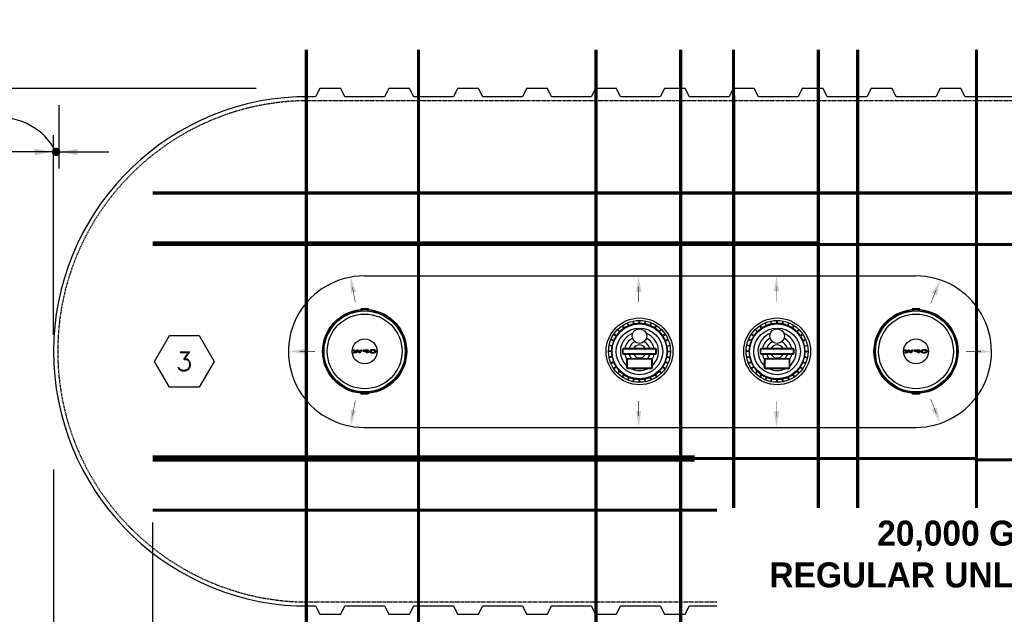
# Model space of a CAD drawing. Extents: x 1529 to 4201, y -422 to 622.
# Tile 349 of 460: x 3361 to 3597, y -158 to -16. Entities that reach past the tile are written whole.
import ezdxf
from ezdxf.enums import TextEntityAlignment as Align

# ---------------------------------------------------------------- set-up
doc = ezdxf.new("R2010")
doc.units = 0
doc.header["$MEASUREMENT"] = 0
doc.header["$PDSIZE"] = 1
doc.linetypes.add('HIDDEN3', pattern=[0.1875, 0.125, -0.0625])
doc.linetypes.add('TANK-SLAB$0$DASHED', pattern=[0.75, 0.5, -0.25])
doc.layers.get('0').update_dxf_attribs({"linetype": 'CONTINUOUS'})
doc.layers.get('DEFPOINTS').update_dxf_attribs({"linetype": 'CONTINUOUS'})
for name, color, linetype in [('DIM', 3, 'CONTINUOUS'), ('REBAR', 4, 'TANK-SLAB$0$DASHED'), ('TANK-DESCRIPTION', 3, 'CONTINUOUS'), ('TANK-MANHOLE-COVER-18', 2, 'CONTINUOUS'), ('TANK-MANHOLE-COVER-HATCH-18', 7, 'CONTINUOUS'), ('TANK-MANWAY', 5, 'CONTINUOUS'), ('TANK-SLOPE', 3, 'CONTINUOUS'), ('TANK-UST', 5, 'CONTINUOUS'), ('TEXT', 3, 'CONTINUOUS')]:
    doc.layers.add(name, color=color, linetype=linetype)
doc.styles.add('BOLD', font='bold', dxfattribs={"height": 7.2})
doc.styles.add('SIMPLEX', font='simplex')
doc.styles.add('TANK-SLAB$0$SIMPLEX', font='simplex')
doc.dimstyles.new('DIM48', dxfattribs={"dimscale": 48, "dimtxt": 0.09375, "dimasz": 0.09375, "dimexe": 0.0625, "dimexo": 0.0625, "dimgap": 0.0625, "dimtad": 1, "dimdec": 4, "dimzin": 3, "dimdsep": 46, "dimlunit": 4, "dimtxsty": 'SIMPLEX', "dimcen": 0, "dimclrd": 3, "dimclre": 3, "dimclrt": 3, "dimadec": 0, "dimazin": 0, "dimtfac": 1, "dimtdec": 4, "dimtofl": 0, "dimtmove": 2, "dimatfit": 3, "dimfxl": 1, "dimfrac": 2, "dimtolj": 1, "dimtzin": 3, "dimarcsym": 0})

# ---------------------------------------------------------------- blocks, each defined once
blk = doc.blocks.new('TANK-SLAB$0$HEX')
at = {"color": 3}
blk.add_lwpolyline([(-0.0577, 0.1), (-0.1155, 0), (-0.0577, -0.1), (0.0577, -0.1), (0.1155, 0), (0.0577, 0.1)], close=True, dxfattribs=at)
at = {"color": 3, "style": 'TANK-SLAB$0$SIMPLEX'}
blk.add_attdef('D#', text='', height=0.08, dxfattribs=at).set_placement((0, 0), align=Align.MIDDLE)
blk = doc.blocks.new('*D89')
at = {"layer": 'DEFPOINTS', "color": 0, "transparency": 16777216}
for p in [(3182.92, 3.68), (3262.32, 3.68), (3421.12, -32.32)]:
    blk.add_point(p, dxfattribs=at)
at = {"layer": 'DIM', "color": 3, "lineweight": -2, "transparency": 16777216}
for p, q in [((3259.32, 3.68), (3179.92, 3.68)), ((3182.92, -27.82), (3182.92, -0.82)), ((3418.12, -32.32), (3179.92, -32.32))]:
    blk.add_line(p, q, dxfattribs=at)
at = {"layer": 'DIM', "color": 3, "transparency": 16777216}
for points in [[(3182.17, -0.82), (3183.67, -0.82), (3182.92, 3.68)], [(3182.17, -27.82), (3183.67, -27.82), (3182.92, -32.32)]]:
    blk.add_solid(points, dxfattribs=at)
at = {"layer": 'DIM', "color": 3, "transparency": 16777216, "insert": (3177.24, -14.32), "char_height": 4.5, "attachment_point": 5, "rotation": 90, "style": 'SIMPLEX'}
blk.add_mtext('\\A1;3\'-0"', dxfattribs=at)
blk = doc.blocks.new('*D105')
at = {"layer": 'DEFPOINTS', "color": 0, "transparency": 16777216}
for p in [(3393.28, -133.35), (3779.83, -133.32), (3393.28, -248.92)]:
    blk.add_point(p, dxfattribs=at)
at = {"layer": 'DIM', "color": 3, "lineweight": -2, "transparency": 16777216}
for p, q in [((3393.28, -136.35), (3393.28, -251.92)), ((3779.83, -136.32), (3779.83, -251.92)), ((3775.33, -248.92), (3397.78, -248.92))]:
    blk.add_line(p, q, dxfattribs=at)
at = {"layer": 'DIM', "color": 3, "transparency": 16777216}
for points in [[(3397.78, -248.17), (3397.78, -249.67), (3393.28, -248.92)], [(3775.33, -248.17), (3775.33, -249.67), (3779.83, -248.92)]]:
    blk.add_solid(points, dxfattribs=at)
at = {"layer": 'DIM', "color": 3, "transparency": 16777216, "insert": (3586.55, -243.24), "char_height": 4.5, "attachment_point": 5, "style": 'SIMPLEX'}
blk.add_mtext('\\A1;32\'-3"', dxfattribs=at)

msp = doc.modelspace()

# ---------------------------------------------------------------- hatches: boundary and pattern name
at = {"layer": 'TANK-MANHOLE-COVER-HATCH-18', "linetype": 'Continuous'}
for points in [[(3443.05071, -94.93095), (3443.41158, -94.93101), (3442.94355, -95.66777), (3442.63619, -95.66771), (3442.36049, -95.10783), (3442.08459, -95.66761), (3441.77723, -95.66756), (3441.30946, -94.93063), (3441.67033, -94.9307), (3441.92682, -95.49195), (3442.18077, -94.93079), (3442.54027, -94.93085), (3442.79402, -95.49211)], [(3441.53984, -95.67163, -1), (3441.38891, -95.6716, -1)], [(3575.06389, -94.93095), (3575.42476, -94.93101), (3574.95673, -95.66777), (3574.64937, -95.66771), (3574.37367, -95.10783), (3574.09776, -95.66761), (3573.7904, -95.66756), (3573.32263, -94.93063), (3573.68351, -94.9307), (3573.94, -95.49195), (3574.19395, -94.93079), (3574.55345, -94.93085), (3574.80719, -95.49211)], [(3573.55302, -95.67163, -1), (3573.40209, -95.6716, -1)]]:
    msp.add_hatch(color=7, dxfattribs=at).paths.add_polyline_path(points)
h = msp.add_hatch(color=7, dxfattribs=at)
h.paths.add_polyline_path([(3443.82322, -94.96539), (3443.90006, -94.94619), (3443.98239, -94.93523), (3444.06747, -94.93113), (3444.87703, -94.93127), (3444.8769, -95.66812), (3444.53249, -95.66805), (3444.53254, -95.38402), (3444.06739, -95.38394), (3443.98231, -95.37981), (3443.89999, -95.36881), (3443.82315, -95.35096), (3443.75455, -95.32488), (3443.69692, -95.29468), (3443.65165, -95.259), (3443.62147, -95.2192), (3443.60501, -95.17803), (3443.60502, -95.13687), (3443.62149, -95.09571), (3443.65168, -95.05729), (3443.69697, -95.02162), (3443.75461, -94.99007)])
h.paths.add_polyline_path([(3444.5326, -95.04647), (3444.06745, -95.04639), (3444.00844, -95.0505), (3443.95356, -95.06146), (3443.9069, -95.07929), (3443.86985, -95.10261), (3443.84789, -95.12868), (3443.83965, -95.15749), (3443.84788, -95.18631), (3443.86983, -95.21376), (3443.90687, -95.23709), (3443.95352, -95.25356), (3444.0084, -95.26592), (3444.06741, -95.26868), (3444.53256, -95.26876)], flags=16)
h = msp.add_hatch(color=7, dxfattribs=at)
h.paths.add_polyline_path([(3445.3449, -95.10425), (3445.41077, -95.0631), (3445.48899, -95.02606), (3445.57819, -94.99452), (3445.67561, -94.96847), (3445.7799, -94.94928), (3445.8883, -94.93694), (3446.00082, -94.93148), (3446.11334, -94.93424), (3446.22311, -94.94249), (3446.33013, -94.95898), (3446.43166, -94.98095), (3446.52496, -95.00978), (3446.60866, -95.0441), (3446.68, -95.08391), (3446.74037, -95.12783), (3446.78564, -95.17449), (3446.80931, -95.21154), (3446.82679, -95.24859), (3446.83502, -95.30073), (3446.82678, -95.3515), (3446.80344, -95.40227), (3446.76501, -95.45028), (3446.72885, -95.48168), (3446.67993, -95.51613), (3446.60857, -95.55591), (3446.52486, -95.5902), (3446.43155, -95.619), (3446.33001, -95.64231), (3446.22298, -95.65738), (3446.1132, -95.66697), (3446.00069, -95.66832), (3445.88817, -95.66281), (3445.77978, -95.65044), (3445.6755, -95.63121), (3445.57808, -95.60512), (3445.48889, -95.57355), (3445.41069, -95.53649), (3445.34483, -95.49531), (3445.2927, -95.45002), (3445.25429, -95.40199), (3445.23097, -95.35121), (3445.22275, -95.30044), (3445.23099, -95.2483), (3445.25432, -95.19891), (3445.29275, -95.15089)])
h.paths.add_polyline_path([(3445.58089, -95.20995), (3445.55756, -95.25385), (3445.54932, -95.3005), (3445.55754, -95.34579), (3445.58086, -95.3897), (3445.62065, -95.43087), (3445.67415, -95.46793), (3445.74001, -95.4995), (3445.81547, -95.52284), (3445.8978, -95.54069), (3445.98424, -95.54894), (3446.07343, -95.54895), (3446.15988, -95.54074), (3446.24221, -95.52291), (3446.31768, -95.4996), (3446.38355, -95.46805), (3446.4357, -95.43102), (3446.4755, -95.38986), (3446.50021, -95.34596), (3446.50845, -95.30068), (3446.50022, -95.25402), (3446.47553, -95.21011), (3446.43575, -95.16894), (3446.38361, -95.13188), (3446.31775, -95.10168), (3446.24229, -95.07697), (3446.15997, -95.06049), (3446.07352, -95.05224), (3445.98433, -95.05222), (3445.89789, -95.06044), (3445.81555, -95.07689), (3445.74008, -95.10158), (3445.67421, -95.13175), (3445.62069, -95.16879)], flags=16)
h = msp.add_hatch(color=7, dxfattribs=at)
h.paths.add_polyline_path([(3575.8364, -94.96539), (3575.91324, -94.94619), (3575.99557, -94.93523), (3576.08065, -94.93113), (3576.89021, -94.93127), (3576.89008, -95.66812), (3576.54567, -95.66805), (3576.54572, -95.38402), (3576.08056, -95.38394), (3575.99549, -95.37981), (3575.91317, -95.36881), (3575.83633, -95.35096), (3575.76773, -95.32488), (3575.7101, -95.29468), (3575.66483, -95.259), (3575.63465, -95.2192), (3575.61819, -95.17803), (3575.6182, -95.13687), (3575.63467, -95.09571), (3575.66486, -95.05729), (3575.71015, -95.02162), (3575.76779, -94.99007)])
h.paths.add_polyline_path([(3576.54578, -95.04647), (3576.08063, -95.04639), (3576.02162, -95.0505), (3575.96673, -95.06146), (3575.92008, -95.07929), (3575.88303, -95.10261), (3575.86107, -95.12868), (3575.85283, -95.15749), (3575.86106, -95.18631), (3575.88301, -95.21376), (3575.92005, -95.23709), (3575.9667, -95.25356), (3576.02158, -95.26592), (3576.08059, -95.26868), (3576.54574, -95.26876)], flags=16)
h = msp.add_hatch(color=7, dxfattribs=at)
h.paths.add_polyline_path([(3577.35808, -95.10425), (3577.42395, -95.0631), (3577.50217, -95.02606), (3577.59137, -94.99452), (3577.68879, -94.96847), (3577.79308, -94.94928), (3577.90148, -94.93694), (3578.014, -94.93148), (3578.12651, -94.93424), (3578.23628, -94.94249), (3578.34331, -94.95898), (3578.44484, -94.98095), (3578.53814, -95.00978), (3578.62184, -95.0441), (3578.69318, -95.08391), (3578.75355, -95.12783), (3578.79882, -95.17449), (3578.82249, -95.21154), (3578.83997, -95.24859), (3578.8482, -95.30073), (3578.83995, -95.3515), (3578.81662, -95.40227), (3578.77819, -95.45028), (3578.74203, -95.48168), (3578.6931, -95.51613), (3578.62175, -95.55591), (3578.53804, -95.5902), (3578.44473, -95.619), (3578.34319, -95.64231), (3578.23615, -95.65738), (3578.12638, -95.66697), (3578.01387, -95.66832), (3577.90135, -95.66281), (3577.79295, -95.65044), (3577.68867, -95.63121), (3577.59126, -95.60512), (3577.50207, -95.57355), (3577.42387, -95.53649), (3577.35801, -95.49531), (3577.30588, -95.45002), (3577.26747, -95.40199), (3577.24415, -95.35121), (3577.23593, -95.30044), (3577.24417, -95.2483), (3577.2675, -95.19891), (3577.30593, -95.15089)])
h.paths.add_polyline_path([(3577.59407, -95.20995), (3577.57074, -95.25385), (3577.5625, -95.3005), (3577.57072, -95.34579), (3577.59404, -95.3897), (3577.63382, -95.43087), (3577.68733, -95.46793), (3577.75319, -95.4995), (3577.82865, -95.52284), (3577.91098, -95.54069), (3577.99742, -95.54894), (3578.08661, -95.54895), (3578.17306, -95.54074), (3578.25539, -95.52291), (3578.33086, -95.4996), (3578.39673, -95.46805), (3578.44888, -95.43102), (3578.48868, -95.38986), (3578.51338, -95.34596), (3578.52162, -95.30068), (3578.5134, -95.25402), (3578.48871, -95.21011), (3578.44893, -95.16894), (3578.39679, -95.13188), (3578.33093, -95.10168), (3578.25547, -95.07697), (3578.17314, -95.06049), (3578.0867, -95.05224), (3577.99751, -95.05222), (3577.91106, -95.06044), (3577.82873, -95.07689), (3577.75326, -95.10158), (3577.68739, -95.13175), (3577.63387, -95.16879)], flags=16)

# ---------------------------------------------------------------- linework, layer by layer
at = {"layer": 'DIM'}
for p, q in [((3370.8174, -36.31593), (3370.8174, -51.52118)), ((3369.58058, -91.31593), (3369.58058, -43.52118)), ((3369.58058, -47.52118), (3321.58058, -47.52118)), ((3370.8174, -47.52118), (3369.58058, -47.52118)), ((3370.8174, -47.52118), (3382.8174, -47.52118)), ((3369.58058, -123.65355), (3369.58058, -274.19093))]:
    msp.add_line(p, q, dxfattribs=at)
at = {"layer": 'DIM', "const_width": 1}
msp.add_lwpolyline([(3369.69899, -47.52118, -1), (3370.69899, -47.52118, -1)], format="xyb", close=True, dxfattribs=at)
at = {"layer": 'DIM'}
msp.add_arc((3356.828, -54.31947), 15, 26.9504208, 95.7970051, dxfattribs=at)
at = {"layer": 'DIM', "color": 3}
for points in [[(3365.08058, -46.77118), (3365.08058, -48.27118), (3369.58058, -47.52118)], [(3375.33058, -46.77118), (3375.33058, -48.27118), (3370.83058, -47.52118)]]:
    msp.add_solid(points, dxfattribs=at)
at = {"layer": 'REBAR', "const_width": 0.75}
for points in [[(3430.10763, -23.05809), (3430.10349, -167.06764)], [(3456.96741, -23.05974), (3456.96326, -167.06929)], [(3499.45126, -22.99097), (3499.4554, -167.00052)], [(3519.73591, -22.99191), (3519.73177, -167.00146)], [(3532.4024, -22.99097), (3532.40654, -167.00052)], [(3552.68705, -22.99191), (3552.68291, -167.00146)], [(3562.12081, -23.05809), (3562.11666, -167.06764)], [(3590.55672, -23.05974), (3590.55257, -167.06929)], [(3393.27721, -57.35096), (3636.58077, -57.35096)], [(3393.27537, -69.7067), (3636.58042, -69.7067)], [(3393.27687, -69.35096), (3552.32315, -69.35096)], [(3393.27537, -120.61824), (3523.07315, -120.61824)], [(3393.27537, -120.96187), (3590.5539, -120.96187)], [(3393.27537, -121.35096), (3523.07315, -121.35096)], [(3590.55389, -121.3167), (3779.83058, -121.3167)], [(3393.27503, -133.35096), (3590.55354, -133.35096)], [(3590.55354, -133.3167), (3779.83058, -133.3167)]]:
    msp.add_lwpolyline(points, dxfattribs=at)
at = {"layer": 'TANK-MANHOLE-COVER-18', "color": 1, "linetype": 'Continuous'}
for p, q in [((3444.72146, -105.42267), (3444.98085, -105.16201)), ((3576.73464, -105.42267), (3576.99403, -105.16201))]:
    msp.add_line(p, q, dxfattribs=at)
at = {"layer": 'TANK-MANHOLE-COVER-18', "color": 4, "linetype": 'Continuous'}
for points in [[(3443.36534, -85.02961), (3444.77453, -85.02986, -0.196009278), (3444.81823, -85.04768), (3445.07452, -85.2984, -0.904675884), (3445.07091, -105.33537), (3444.81453, -105.58599, -0.196009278), (3444.77083, -105.6038), (3443.36163, -105.60355, -0.196009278), (3443.31794, -105.58572), (3443.06181, -105.33516, -0.904814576), (3443.06541, -85.29788), (3443.32164, -85.04741, -0.196009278)], [(3575.37852, -85.02961), (3576.78771, -85.02986, -0.196009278), (3576.83141, -85.04768), (3577.0877, -85.2984, -0.904675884), (3577.08409, -105.33537), (3576.82771, -105.58599, -0.196009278), (3576.78401, -105.6038), (3575.37481, -105.60355, -0.196009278), (3575.33112, -105.58572), (3575.07498, -105.33516, -0.904814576), (3575.07859, -85.29788), (3575.33482, -85.04741, -0.196009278)]]:
    msp.add_lwpolyline(points, format="xyb", close=True, dxfattribs=at)
at = {"layer": 'TANK-MANHOLE-COVER-18', "color": 1, "linetype": 'Continuous'}
for points in [[(3443.16958, -105.07259, -0.912362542), (3443.1731, -85.56049), (3443.20932, -85.63575, -0.044356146), (3444.9303, -85.63618), (3444.96521, -85.56081, -0.912362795), (3444.9617, -105.07292), (3444.92682, -104.99753, -0.044356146), (3443.20583, -104.99734)], [(3444.8999, -85.6046), (3444.92812, -85.54307), (3444.68667, -85.30153), (3443.45174, -85.3013), (3443.21019, -85.54276), (3443.23962, -85.6042, -0.042658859)], [(3575.18276, -105.07259, -0.912362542), (3575.18627, -85.56049), (3575.22249, -85.63575, -0.044356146), (3576.94348, -85.63618), (3576.97839, -85.56081, -0.912362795), (3576.97488, -105.07292), (3576.94, -104.99753, -0.044356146), (3575.21901, -104.99734)], [(3576.91308, -85.6046), (3576.9413, -85.54307), (3576.69984, -85.30153), (3575.46491, -85.3013), (3575.22337, -85.54276), (3575.2528, -85.6042, -0.042658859)], [(3444.89641, -105.0291), (3444.9246, -105.09065), (3444.68306, -105.3321), (3443.44813, -105.33188), (3443.20668, -105.09034), (3443.23612, -105.02891, 0.042658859)], [(3576.90959, -105.0291), (3576.93778, -105.09065), (3576.69624, -105.3321), (3575.46131, -105.33188), (3575.21985, -105.09034), (3575.2493, -105.02891, 0.042658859)], [(3576.91308, -105.02727), (3576.9413, -105.0888), (3576.69984, -105.33034), (3575.46491, -105.33056), (3575.22337, -105.08911), (3575.2528, -105.02767, 0.042658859)]]:
    msp.add_lwpolyline(points, format="xyb", close=True, dxfattribs=at)
at = {"layer": 'TANK-MANHOLE-COVER-18', "color": 2, "linetype": 'Continuous'}
for centre, radius in [((3444.0674, -95.3167), 9.70655), ((3444.0674, -95.3167), 8.9505), ((3576.08058, -95.3167), 9.70655), ((3576.08058, -95.3167), 8.9505), ((3444.0674, -95.3167), 2.98304), ((3576.08058, -95.3167), 2.98304)]:
    msp.add_circle(centre, radius, dxfattribs=at)
at = {"layer": 'TANK-MANHOLE-COVER-HATCH-18', "color": 7, "linetype": 'Continuous'}
for points in [[(3442.94355, -95.66777), (3442.63619, -95.66771), (3442.36049, -95.10783), (3442.08459, -95.66761), (3441.77723, -95.66756), (3441.30946, -94.93063), (3441.67033, -94.9307), (3441.92682, -95.49195), (3442.18077, -94.93079), (3442.54027, -94.93085), (3442.79402, -95.49211), (3443.05071, -94.93095), (3443.41158, -94.93101)], [(3443.82322, -94.96539), (3443.90006, -94.94619), (3443.98239, -94.93523), (3444.06747, -94.93113), (3444.87703, -94.93127), (3444.8769, -95.66812), (3444.53249, -95.66805), (3444.53254, -95.38402), (3444.06739, -95.38394), (3443.98231, -95.37981), (3443.89999, -95.36881), (3443.82315, -95.35096), (3443.75455, -95.32488), (3443.69692, -95.29468), (3443.65165, -95.259), (3443.62147, -95.2192), (3443.60501, -95.17803), (3443.60502, -95.13687), (3443.62149, -95.09571), (3443.65168, -95.05729), (3443.69697, -95.02162), (3443.75461, -94.99007)], [(3443.95356, -95.06146), (3444.00844, -95.0505), (3444.06745, -95.04639), (3444.5326, -95.04647), (3444.53256, -95.26876), (3444.06741, -95.26868), (3444.0084, -95.26592), (3443.95352, -95.25356), (3443.90687, -95.23709), (3443.86983, -95.21376), (3443.84788, -95.18631), (3443.83965, -95.15749), (3443.84789, -95.12868), (3443.86985, -95.10261), (3443.9069, -95.07929)], [(3445.22275, -95.30044), (3445.23097, -95.35121), (3445.25429, -95.40199), (3445.2927, -95.45002), (3445.34483, -95.49531), (3445.41069, -95.53649), (3445.48889, -95.57355), (3445.57808, -95.60512), (3445.6755, -95.63121), (3445.77978, -95.65044), (3445.88817, -95.66281), (3446.00069, -95.66832), (3446.1132, -95.66697), (3446.22298, -95.65738), (3446.33001, -95.64231), (3446.43155, -95.619), (3446.52486, -95.5902), (3446.60857, -95.55591), (3446.67993, -95.51613), (3446.72885, -95.48168), (3446.76501, -95.45028), (3446.80344, -95.40227), (3446.82678, -95.3515), (3446.83502, -95.30073), (3446.82679, -95.24859), (3446.80931, -95.21154), (3446.78564, -95.17449), (3446.74037, -95.12783), (3446.68, -95.08391), (3446.60866, -95.0441), (3446.52496, -95.00978), (3446.43166, -94.98095), (3446.33013, -94.95898), (3446.22311, -94.94249), (3446.11334, -94.93424), (3446.00082, -94.93148), (3445.8883, -94.93694), (3445.7799, -94.94928), (3445.67561, -94.96847), (3445.57819, -94.99452), (3445.48899, -95.02606), (3445.41077, -95.0631), (3445.3449, -95.10425), (3445.29275, -95.15089), (3445.25432, -95.19891), (3445.23099, -95.2483)], [(3445.74008, -95.10158), (3445.67421, -95.13175), (3445.62069, -95.16879), (3445.58089, -95.20995), (3445.55756, -95.25385), (3445.54932, -95.3005), (3445.55754, -95.34579), (3445.58086, -95.3897), (3445.62065, -95.43087), (3445.67415, -95.46793), (3445.74001, -95.4995), (3445.81547, -95.52284), (3445.8978, -95.54069), (3445.98424, -95.54894), (3446.07343, -95.54895), (3446.15988, -95.54074), (3446.24221, -95.52291), (3446.31768, -95.4996), (3446.38355, -95.46805), (3446.4357, -95.43102), (3446.4755, -95.38986), (3446.50021, -95.34596), (3446.50845, -95.30068), (3446.50022, -95.25402), (3446.47553, -95.21011), (3446.43575, -95.16894), (3446.38361, -95.13188), (3446.31775, -95.10168), (3446.24229, -95.07697), (3446.15997, -95.06049), (3446.07352, -95.05224), (3445.98433, -95.05222), (3445.89789, -95.06044), (3445.81555, -95.07689)], [(3574.95673, -95.66777), (3574.64937, -95.66771), (3574.37367, -95.10783), (3574.09776, -95.66761), (3573.7904, -95.66756), (3573.32263, -94.93063), (3573.68351, -94.9307), (3573.94, -95.49195), (3574.19395, -94.93079), (3574.55345, -94.93085), (3574.80719, -95.49211), (3575.06389, -94.93095), (3575.42476, -94.93101)], [(3575.8364, -94.96539), (3575.91324, -94.94619), (3575.99557, -94.93523), (3576.08065, -94.93113), (3576.89021, -94.93127), (3576.89008, -95.66812), (3576.54567, -95.66805), (3576.54572, -95.38402), (3576.08056, -95.38394), (3575.99549, -95.37981), (3575.91317, -95.36881), (3575.83633, -95.35096), (3575.76773, -95.32488), (3575.7101, -95.29468), (3575.66483, -95.259), (3575.63465, -95.2192), (3575.61819, -95.17803), (3575.6182, -95.13687), (3575.63467, -95.09571), (3575.66486, -95.05729), (3575.71015, -95.02162), (3575.76779, -94.99007)], [(3575.96673, -95.06146), (3576.02162, -95.0505), (3576.08063, -95.04639), (3576.54578, -95.04647), (3576.54574, -95.26876), (3576.08059, -95.26868), (3576.02158, -95.26592), (3575.9667, -95.25356), (3575.92005, -95.23709), (3575.88301, -95.21376), (3575.86106, -95.18631), (3575.85283, -95.15749), (3575.86107, -95.12868), (3575.88303, -95.10261), (3575.92008, -95.07929)], [(3577.23593, -95.30044), (3577.24415, -95.35121), (3577.26747, -95.40199), (3577.30588, -95.45002), (3577.35801, -95.49531), (3577.42387, -95.53649), (3577.50207, -95.57355), (3577.59126, -95.60512), (3577.68867, -95.63121), (3577.79295, -95.65044), (3577.90135, -95.66281), (3578.01387, -95.66832), (3578.12638, -95.66697), (3578.23615, -95.65738), (3578.34319, -95.64231), (3578.44473, -95.619), (3578.53804, -95.5902), (3578.62175, -95.55591), (3578.6931, -95.51613), (3578.74203, -95.48168), (3578.77819, -95.45028), (3578.81662, -95.40227), (3578.83995, -95.3515), (3578.8482, -95.30073), (3578.83997, -95.24859), (3578.82249, -95.21154), (3578.79882, -95.17449), (3578.75355, -95.12783), (3578.69318, -95.08391), (3578.62184, -95.0441), (3578.53814, -95.00978), (3578.44484, -94.98095), (3578.34331, -94.95898), (3578.23628, -94.94249), (3578.12651, -94.93424), (3578.014, -94.93148), (3577.90148, -94.93694), (3577.79308, -94.94928), (3577.68879, -94.96847), (3577.59137, -94.99452), (3577.50217, -95.02606), (3577.42395, -95.0631), (3577.35808, -95.10425), (3577.30593, -95.15089), (3577.2675, -95.19891), (3577.24417, -95.2483)], [(3577.75326, -95.10158), (3577.68739, -95.13175), (3577.63387, -95.16879), (3577.59407, -95.20995), (3577.57074, -95.25385), (3577.5625, -95.3005), (3577.57072, -95.34579), (3577.59404, -95.3897), (3577.63382, -95.43087), (3577.68733, -95.46793), (3577.75319, -95.4995), (3577.82865, -95.52284), (3577.91098, -95.54069), (3577.99742, -95.54894), (3578.08661, -95.54895), (3578.17306, -95.54074), (3578.25539, -95.52291), (3578.33086, -95.4996), (3578.39673, -95.46805), (3578.44888, -95.43102), (3578.48868, -95.38986), (3578.51338, -95.34596), (3578.52162, -95.30068), (3578.5134, -95.25402), (3578.48871, -95.21011), (3578.44893, -95.16894), (3578.39679, -95.13188), (3578.33093, -95.10168), (3578.25547, -95.07697), (3578.17314, -95.06049), (3578.0867, -95.05224), (3577.99751, -95.05222), (3577.91106, -95.06044), (3577.82873, -95.07689)]]:
    msp.add_lwpolyline(points, close=True, dxfattribs=at)
for centre in [(3441.46438, -95.67162), (3573.47755, -95.67162)]:
    msp.add_circle(centre, 0.07547, dxfattribs=at)
at = {"layer": 'TANK-MANWAY'}
for p, q in [((3506.0895, -89.7784), (3505.69874, -89.19383)), ((3506.19342, -89.70894), (3505.80266, -89.12436)), ((3507.24239, -89.14799), (3506.97318, -88.49842)), ((3507.35787, -89.10014), (3507.08866, -88.45056)), ((3508.49611, -88.75462), (3508.3588, -88.065)), ((3508.61871, -88.73021), (3508.4814, -88.04059)), ((3509.80249, -88.61339), (3509.80236, -87.91024)), ((3509.92749, -88.61337), (3509.92736, -87.91021)), ((3511.11132, -88.72974), (3511.24836, -88.04007)), ((3511.23392, -88.7541), (3511.37097, -88.06443)), ((3512.3723, -89.09919), (3512.64126, -88.44951)), ((3512.48779, -89.147), (3512.75675, -88.49732)), ((3513.53697, -89.70754), (3513.92751, -89.12282)), ((3513.64092, -89.77697), (3514.03146, -89.19225)), ((3539.04064, -89.7784), (3538.64988, -89.19383)), ((3539.14456, -89.70894), (3538.7538, -89.12436)), ((3540.19353, -89.14799), (3539.92432, -88.49842)), ((3540.30901, -89.10014), (3540.0398, -88.45056)), ((3541.44725, -88.75462), (3541.30994, -88.065)), ((3541.56985, -88.73021), (3541.43254, -88.04059)), ((3542.75363, -88.61339), (3542.75349, -87.91024)), ((3542.87863, -88.61337), (3542.87849, -87.91021)), ((3544.06246, -88.72974), (3544.1995, -88.04007)), ((3544.18506, -88.7541), (3544.32211, -88.06443)), ((3545.32344, -89.09919), (3545.5924, -88.44951)), ((3545.43893, -89.147), (3545.70789, -88.49732)), ((3546.48811, -89.70754), (3546.87865, -89.12282)), ((3546.59206, -89.77697), (3546.9826, -89.19225)), ((3504.25787, -91.64522), (3503.67314, -91.25468)), ((3504.3273, -91.54128), (3503.74257, -91.15074)), ((3505.08175, -90.62161), (3504.58445, -90.1245)), ((3505.17012, -90.53321), (3504.67283, -90.0361)), ((3514.56058, -90.53143), (3515.05769, -90.03413)), ((3514.64899, -90.6198), (3515.1461, -90.1225)), ((3515.40379, -91.53918), (3515.98837, -91.14842)), ((3515.47326, -91.6431), (3516.05784, -91.25234)), ((3537.20901, -91.64522), (3536.62428, -91.25468)), ((3537.27843, -91.54128), (3536.69371, -91.15074)), ((3538.03289, -90.62161), (3537.53559, -90.1245)), ((3538.12126, -90.53321), (3537.62396, -90.0361)), ((3547.51172, -90.53143), (3548.00883, -90.03413)), ((3547.60013, -90.6198), (3548.09724, -90.1225)), ((3548.35493, -91.53918), (3548.93951, -91.14842)), ((3548.4244, -91.6431), (3549.00897, -91.25234)), ((3503.28006, -94.07088), (3502.59039, -93.93383)), ((3503.30443, -93.94828), (3502.61476, -93.81123)), ((3503.64951, -92.8099), (3502.99983, -92.54094)), ((3503.69733, -92.6944), (3503.04765, -92.42544)), ((3516.0342, -92.69207), (3516.68378, -92.42286)), ((3516.08206, -92.80754), (3516.73164, -92.53833)), ((3516.42758, -93.94579), (3517.11719, -93.80848)), ((3516.45199, -94.06838), (3517.1416, -93.93107)), ((3536.2312, -94.07088), (3535.54153, -93.93383)), ((3536.25556, -93.94828), (3535.5659, -93.81123)), ((3536.60065, -92.8099), (3535.95097, -92.54094)), ((3536.64846, -92.6944), (3535.99878, -92.42544)), ((3548.98534, -92.69207), (3549.63492, -92.42286)), ((3549.0332, -92.80754), (3549.68277, -92.53833)), ((3549.37872, -93.94579), (3550.06833, -93.80848)), ((3549.40312, -94.06838), (3550.09274, -93.93107)), ((3503.16369, -95.25471), (3502.46054, -95.25484)), ((3503.16372, -95.37971), (3502.46056, -95.37984)), ((3503.28053, -96.56349), (3502.59092, -96.7008)), ((3516.45246, -96.56099), (3517.14213, -96.69804)), ((3516.56881, -95.25216), (3517.27196, -95.25203)), ((3516.56883, -95.37716), (3517.27198, -95.37703)), ((3536.11483, -95.25471), (3535.41168, -95.25484)), ((3536.11485, -95.37971), (3535.4117, -95.37984)), ((3536.23167, -96.56349), (3535.54206, -96.7008)), ((3549.4036, -96.56099), (3550.09327, -96.69804)), ((3549.51994, -95.25216), (3550.2231, -95.25203)), ((3549.51997, -95.37716), (3550.22312, -95.37703)), ((3503.30494, -96.68608), (3502.61533, -96.82339)), ((3503.65046, -97.82433), (3503.00089, -98.09354)), ((3503.69832, -97.9398), (3503.04874, -98.20901)), ((3504.25926, -98.98877), (3503.67469, -99.37953)), ((3515.47465, -98.98665), (3516.05938, -99.37719)), ((3516.0352, -97.93747), (3516.68487, -98.20643)), ((3516.08301, -97.82197), (3516.73269, -98.09093)), ((3516.4281, -96.68359), (3517.11776, -96.82064)), ((3536.25608, -96.68608), (3535.56647, -96.82339)), ((3536.6016, -97.82433), (3535.95202, -98.09354)), ((3536.64946, -97.9398), (3535.99988, -98.20901)), ((3537.2104, -98.98877), (3536.62582, -99.37953)), ((3548.42579, -98.98665), (3549.01051, -99.37719)), ((3548.98633, -97.93747), (3549.63601, -98.20643)), ((3549.03415, -97.82197), (3549.68383, -98.09093)), ((3549.37923, -96.68359), (3550.0689, -96.82064)), ((3504.32873, -99.09269), (3503.74415, -99.48345)), ((3505.08353, -100.01207), (3504.58642, -100.50937)), ((3505.17194, -100.10044), (3504.67483, -100.59774)), ((3506.0916, -100.8549), (3505.70106, -101.43962)), ((3506.19555, -100.92433), (3505.80501, -101.50905)), ((3513.5391, -100.92293), (3513.92986, -101.50751)), ((3513.64302, -100.85347), (3514.03378, -101.43804)), ((3514.5624, -100.09866), (3515.0597, -100.59577)), ((3514.65077, -100.01026), (3515.14807, -100.50737)), ((3515.40523, -99.09059), (3515.98995, -99.48113)), ((3537.27987, -99.09269), (3536.69529, -99.48345)), ((3538.03467, -100.01207), (3537.53756, -100.50937)), ((3538.12308, -100.10044), (3537.62597, -100.59774)), ((3539.04274, -100.8549), (3538.6522, -101.43962)), ((3539.14669, -100.92433), (3538.75615, -101.50905)), ((3546.49024, -100.92293), (3546.881, -101.50751)), ((3546.59416, -100.85347), (3546.98492, -101.43804)), ((3547.51353, -100.09866), (3548.01083, -100.59577)), ((3547.60191, -100.01026), (3548.0992, -100.50737)), ((3548.35636, -99.09059), (3548.94109, -99.48113)), ((3507.24473, -101.48487), (3506.97577, -102.13455)), ((3507.36022, -101.53268), (3507.09126, -102.18236)), ((3508.42191, -101.87778), (3508.28486, -102.56745)), ((3508.54451, -101.90215), (3508.40747, -102.59182)), ((3509.72834, -102.01852), (3509.72848, -102.72167)), ((3509.85334, -102.01849), (3509.85348, -102.72165)), ((3511.03712, -101.90168), (3511.17443, -102.59129)), ((3511.15972, -101.87727), (3511.29703, -102.56688)), ((3512.37465, -101.53173), (3512.64386, -102.18131)), ((3512.49013, -101.48388), (3512.75934, -102.13345)), ((3540.19587, -101.48487), (3539.92691, -102.13455)), ((3540.31136, -101.53268), (3540.0424, -102.18236)), ((3541.37305, -101.87778), (3541.236, -102.56745)), ((3541.49565, -101.90215), (3541.35861, -102.59182)), ((3542.67948, -102.01852), (3542.67961, -102.72167)), ((3542.80448, -102.01849), (3542.80461, -102.72165)), ((3543.98826, -101.90168), (3544.12557, -102.59129)), ((3544.11086, -101.87727), (3544.24817, -102.56688)), ((3545.32579, -101.53173), (3545.595, -102.18131)), ((3545.44127, -101.48388), (3545.71048, -102.13345))]:
    msp.add_line(p, q, dxfattribs=at)
for points in [[(3505.86617, -94.81669, -0.414213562), (3506.11612, -94.56665), (3513.61612, -94.56522, -0.414213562), (3513.86617, -94.81518), (3513.86636, -95.81518, -0.414213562), (3513.6164, -96.06522), (3506.1164, -96.06665, -0.414213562), (3505.86636, -95.81669)], [(3505.99117, -94.81667, -0.414213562), (3506.11614, -94.69165), (3513.61614, -94.69022, -0.414213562), (3513.74117, -94.8152), (3513.74136, -95.8152, -0.414213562), (3513.61638, -95.94022), (3506.11638, -95.94165, -0.414213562), (3505.99136, -95.81667)], [(3538.8173, -94.81669, -0.414213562), (3539.06726, -94.56665), (3546.56726, -94.56522, -0.414213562), (3546.8173, -94.81518), (3546.81749, -95.81518, -0.414213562), (3546.56754, -96.06522), (3539.06754, -96.06665, -0.414213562), (3538.81749, -95.81669)], [(3538.9423, -94.81667, -0.414213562), (3539.06728, -94.69165), (3546.56728, -94.69022, -0.414213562), (3546.6923, -94.8152), (3546.69249, -95.8152, -0.414213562), (3546.56752, -95.94022), (3539.06752, -95.94165, -0.414213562), (3538.94249, -95.81667)], [(3506.86662, -97.2344, -0.414213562), (3507.11658, -96.98435), (3512.61658, -96.98331, -0.414213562), (3512.86662, -97.23326), (3512.867, -99.23326, -0.414213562), (3512.61705, -99.48331), (3507.11705, -99.48435, -0.414213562), (3506.867, -99.2344)], [(3506.99162, -97.23437, -0.414213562), (3507.1166, -97.10935), (3512.6166, -97.10831, -0.414213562), (3512.74162, -97.23328), (3512.742, -99.23328, -0.414213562), (3512.61703, -99.35831), (3507.11703, -99.35935, -0.414213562), (3506.992, -99.23437)], [(3539.81776, -97.2344, -0.414213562), (3540.06771, -96.98435), (3545.56771, -96.98331, -0.414213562), (3545.81776, -97.23326), (3545.81814, -99.23326, -0.414213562), (3545.56819, -99.48331), (3540.06819, -99.48435, -0.414213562), (3539.81814, -99.2344)], [(3539.94276, -97.23437, -0.414213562), (3540.06774, -97.10935), (3545.56774, -97.10831, -0.414213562), (3545.69276, -97.23328), (3545.69314, -99.23328, -0.414213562), (3545.56816, -99.35831), (3540.06817, -99.35935, -0.414213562), (3539.94314, -99.23437)]]:
    msp.add_lwpolyline(points, format="xyb", close=True, dxfattribs=at)
for centre, radius in [((3509.86626, -95.31593), 8.0008), ((3509.86626, -95.31593), 7.40597), ((3509.86626, -95.31593), 6.57785), ((3542.8174, -95.31593), 8.0008), ((3542.8174, -95.31593), 7.40597), ((3542.8174, -95.31593), 6.57785), ((3509.86626, -95.31593), 5.57785), ((3509.86556, -91.64476), 1.75), ((3542.8174, -95.31593), 5.57785), ((3542.8167, -91.64476), 1.75)]:
    msp.add_circle(centre, radius, dxfattribs=at)
for centre, radius, start, end in [((3509.86626, -95.31593), 6.70285, 113.045117, 123.2266044), ((3509.86626, -95.31593), 6.70285, 101.7951168, 111.9766044), ((3509.86626, -95.31593), 6.70285, 90.545117, 100.7266045), ((3509.86626, -95.31593), 6.70285, 79.2951167, 89.4766046), ((3509.86626, -95.31593), 6.70285, 68.0451166, 78.2266044), ((3509.86626, -95.31593), 6.70285, 56.7951168, 66.9766042), ((3542.8174, -95.31593), 6.70285, 113.045117, 123.2266044), ((3542.8174, -95.31593), 6.70285, 101.7951168, 111.9766044), ((3542.8174, -95.31593), 6.70285, 90.545117, 100.7266045), ((3542.8174, -95.31593), 6.70285, 79.2951167, 89.4766046), ((3542.8174, -95.31593), 6.70285, 68.0451166, 78.2266044), ((3542.8174, -95.31593), 6.70285, 56.7951168, 66.9766042), ((3509.86626, -95.31593), 6.70285, 146.7951168, 156.9766045), ((3509.86626, -95.31593), 6.70285, 135.5451167, 145.7266044), ((3509.86626, -95.31593), 6.70285, 124.2951162, 134.4766042), ((3509.86626, -95.31593), 4.57785, 111.0485886, 229.0662081), ((3509.86626, -95.31593), 4.57785, 310.9555131, 68.9731327), ((3509.86626, -95.31593), 6.70285, 45.5451167, 55.7266042), ((3509.86626, -95.31593), 6.70285, 34.2951167, 44.4766045), ((3509.86626, -95.31593), 6.70285, 23.0451168, 33.2266044), ((3542.8174, -95.31593), 6.70285, 146.7951168, 156.9766045), ((3542.8174, -95.31593), 6.70285, 135.5451167, 145.7266044), ((3542.8174, -95.31593), 6.70285, 124.2951162, 134.4766042), ((3542.8174, -95.31593), 4.57785, 111.0485886, 229.0662081), ((3542.8174, -95.31593), 4.57785, 310.9555131, 68.9731327), ((3542.8174, -95.31593), 6.70285, 45.5451167, 55.7266042), ((3542.8174, -95.31593), 6.70285, 34.2951167, 44.4766045), ((3542.8174, -95.31593), 6.70285, 23.0451168, 33.2266044), ((3509.86626, -95.31593), 6.70285, 169.2951167, 179.4766043), ((3509.86626, -95.31593), 6.70285, 158.0451167, 168.2266044), ((3509.86626, -95.31593), 3.57785, 117.9124159, 167.9105897), ((3509.86626, -95.31593), 2.57785, 115.6743518, 163.0966023), ((3509.86626, -95.31593), 1.57785, 28.3917507, 151.6299704), ((3509.86626, -95.31593), 2.57785, 16.9251186, 64.3473689), ((3509.86626, -95.31593), 3.57785, 12.1111313, 62.1093056), ((3509.86626, -95.31593), 6.70285, 11.7951168, 21.9766044), ((3509.86626, -95.31593), 6.70285, 0.5451168, 10.7266045), ((3542.8174, -95.31593), 6.70285, 169.2951167, 179.4766043), ((3542.8174, -95.31593), 6.70285, 158.0451167, 168.2266044), ((3542.8174, -95.31593), 3.57785, 117.9124159, 167.9105897), ((3542.8174, -95.31593), 2.57785, 115.6743518, 163.0966023), ((3542.8174, -95.31593), 1.57785, 28.3917507, 151.6299704), ((3542.8174, -95.31593), 2.57785, 16.9251186, 64.3473689), ((3542.8174, -95.31593), 3.57785, 12.1111313, 62.1093056), ((3542.8174, -95.31593), 6.70285, 11.7951168, 21.9766044), ((3542.8174, -95.31593), 6.70285, 0.5451168, 10.7266045), ((3509.86626, -95.31593), 6.70285, 180.5451168, 190.7266045), ((3509.86626, -95.31593), 3.57785, 192.1111313, 213.0295641), ((3509.86626, -95.31593), 2.57785, 196.9251186, 220.3274246), ((3509.86626, -95.31593), 1.57785, 208.3917507, 331.6299704), ((3509.86626, -95.31593), 2.57785, 319.6942965, 343.0966023), ((3509.86626, -95.31593), 3.57785, 326.9921571, 347.9105897), ((3509.86626, -95.31593), 6.70285, 349.2951167, 359.4766043), ((3542.8174, -95.31593), 6.70285, 180.5451168, 190.7266045), ((3542.8174, -95.31593), 3.57785, 192.1111313, 213.0295641), ((3542.8174, -95.31593), 2.57785, 196.9251186, 220.3274246), ((3542.8174, -95.31593), 1.57785, 208.3917507, 331.6299704), ((3542.8174, -95.31593), 2.57785, 319.6942965, 343.0966023), ((3542.8174, -95.31593), 3.57785, 326.9921571, 347.9105897), ((3542.8174, -95.31593), 6.70285, 349.2951167, 359.4766043), ((3509.86626, -95.31593), 6.70285, 191.7951168, 201.9766044), ((3509.86626, -95.31593), 6.70285, 203.0451168, 213.2266044), ((3509.86626, -95.31593), 6.70285, 326.7951168, 336.9766045), ((3509.86626, -95.31593), 6.70285, 338.0451167, 348.2266044), ((3542.8174, -95.31593), 6.70285, 191.7951168, 201.9766044), ((3542.8174, -95.31593), 6.70285, 203.0451168, 213.2266044), ((3542.8174, -95.31593), 6.70285, 326.7951168, 336.9766045), ((3542.8174, -95.31593), 6.70285, 338.0451167, 348.2266044), ((3509.86626, -95.31593), 6.70285, 214.2951167, 224.4766045), ((3509.86626, -95.31593), 6.70285, 225.5451167, 235.7266042), ((3509.86626, -95.31593), 6.70285, 236.7951168, 246.9766042), ((3509.86626, -95.31593), 4.57785, 245.5782364, 294.4434839), ((3509.86626, -95.31593), 6.70285, 293.045117, 303.2266044), ((3509.86626, -95.31593), 6.70285, 304.2951162, 314.4766042), ((3509.86626, -95.31593), 6.70285, 315.5451167, 325.7266044), ((3542.8174, -95.31593), 6.70285, 214.2951167, 224.4766045), ((3542.8174, -95.31593), 6.70285, 225.5451167, 235.7266042), ((3542.8174, -95.31593), 6.70285, 236.7951168, 246.9766042), ((3542.8174, -95.31593), 4.57785, 245.5782364, 294.4434839), ((3542.8174, -95.31593), 6.70285, 293.045117, 303.2266044), ((3542.8174, -95.31593), 6.70285, 304.2951162, 314.4766042), ((3542.8174, -95.31593), 6.70285, 315.5451167, 325.7266044), ((3509.86626, -95.31593), 6.70285, 248.0451166, 258.2266044), ((3509.86626, -95.31593), 6.70285, 259.2951167, 269.4766046), ((3509.86626, -95.31593), 6.70285, 270.545117, 280.7266045), ((3509.86626, -95.31593), 6.70285, 281.7951168, 291.9766044), ((3542.8174, -95.31593), 6.70285, 248.0451166, 258.2266044), ((3542.8174, -95.31593), 6.70285, 259.2951167, 269.4766046), ((3542.8174, -95.31593), 6.70285, 270.545117, 280.7266045), ((3542.8174, -95.31593), 6.70285, 281.7951168, 291.9766044)]:
    msp.add_arc(centre, radius, start, end, dxfattribs=at)
at = {"layer": 'TANK-SLOPE'}
for p, q in [((3444.0674, -77.21999), (3575.9435, -77.22611)), ((3444.0674, -113.53961), (3575.99632, -113.53358))]:
    msp.add_line(p, q, dxfattribs=at)
at = {"layer": 'TANK-SLOPE', "const_width": 0.125}
for points in [[(3441.16618, -79.97566), (3441.83338, -83.55479)], [(3509.67215, -79.80403), (3509.67284, -83.44482)], [(3542.67186, -79.69809), (3542.67255, -83.33887)], [(3580.91429, -80.51539), (3579.57989, -83.90283)], [(3428.4986, -95.3167), (3432.13939, -95.3167)], [(3591.64938, -95.3167), (3588.00859, -95.3167)], [(3441.16618, -110.65621), (3441.83338, -107.07707)], [(3509.67215, -110.82784), (3509.67284, -107.18705)], [(3542.67186, -110.93378), (3542.67255, -107.29299)], [(3580.91429, -110.11648), (3579.57989, -106.72904)]]:
    msp.add_lwpolyline(points, dxfattribs=at)
at = {"layer": 'TANK-SLOPE'}
for centre, radius, start, end in [((3443.98231, -95.37981), 18.15943, 89.997345, 270.0078939), ((3575.99549, -95.37981), 18.15377, 270.0026194, 90.1640806)]:
    msp.add_arc(centre, radius, start, end, dxfattribs=at)
for points in [[(3442.00966, -81.08996), (3440.70804, -77.518), (3440.78083, -81.31903)], [(3509.04739, -81.05415), (3509.67168, -77.30403), (3510.29739, -81.05391)], [(3542.0471, -80.94821), (3542.67139, -77.19809), (3543.2971, -80.94797)], [(3581.03766, -81.90748), (3581.83058, -78.18936), (3579.87464, -81.44934)], [(3429.7486, -95.9417), (3425.9986, -95.3167), (3429.7486, -94.6917)], [(3590.39938, -95.9417), (3594.14938, -95.3167), (3590.39938, -94.6917)], [(3442.00966, -109.54191), (3440.70804, -113.11387), (3440.78083, -109.31284)], [(3509.04739, -109.57772), (3509.67168, -113.32784), (3510.29739, -109.57796)], [(3542.0471, -109.68366), (3542.67139, -113.43378), (3543.2971, -109.6839)], [(3581.03766, -108.72439), (3581.83058, -112.44251), (3579.87464, -109.18253)]]:
    msp.add_solid(points, dxfattribs=at)
at = {"layer": 'TANK-UST'}
msp.add_lwpolyline([(3600.83058, -34.31593), (3587.83058, -34.31593), (3586.83058, -32.31593), (3581.83058, -32.31593), (3580.83058, -34.31593), (3571.33058, -34.31593), (3570.33058, -32.31593), (3565.33058, -32.31593), (3564.33058, -34.31593), (3554.83058, -34.31593), (3553.83058, -32.31593), (3548.83058, -32.31593), (3547.83058, -34.31593), (3538.33058, -34.31593), (3537.33058, -32.31593), (3532.33058, -32.31593), (3531.33058, -34.31593), (3521.83058, -34.31593), (3520.83058, -32.31593), (3515.83058, -32.31593), (3514.83058, -34.31593), (3505.33058, -34.31593), (3504.33058, -32.31593), (3499.33058, -32.31593), (3498.33058, -34.31593), (3488.83058, -34.31593), (3487.83058, -32.31593), (3482.83058, -32.31593), (3481.83058, -34.31593), (3472.33058, -34.31593), (3471.33058, -32.31593), (3466.33058, -32.31593), (3465.33058, -34.31593), (3455.83058, -34.31593), (3454.83058, -32.31593), (3449.83058, -32.31593), (3448.83058, -34.31593), (3439.33058, -34.31593), (3438.33058, -32.31593), (3433.33058, -32.31593), (3432.33058, -34.31593), (3427.79456, -34.31593, 0.9543276), (3427.79456, -156.31593), (3432.33058, -156.31593), (3433.33058, -158.31593), (3438.33058, -158.31593), (3439.33058, -156.31593), (3448.83058, -156.31593), (3449.83058, -158.31593), (3454.83058, -158.31593), (3455.83058, -156.31593), (3465.33058, -156.31593), (3466.33058, -158.31593), (3471.33058, -158.31593), (3472.33058, -156.31593), (3481.83058, -156.31593), (3482.83058, -158.31593), (3487.83058, -158.31593), (3488.83058, -156.31593), (3498.33058, -156.31593), (3499.33058, -158.31593), (3504.33058, -158.31593), (3505.33058, -156.31593), (3514.83058, -156.31593), (3515.83058, -158.31593), (3520.83058, -158.31593), (3521.83058, -156.31593), (3531.33058, -156.31593), (3532.33058, -158.31593), (3537.33058, -158.31593), (3538.33058, -156.31593), (3547.83058, -156.31593), (3548.83058, -158.31593), (3553.83058, -158.31593), (3554.83058, -156.31593), (3564.33058, -156.31593), (3565.33058, -158.31593), (3570.33058, -158.31593), (3571.33058, -156.31593), (3580.83058, -156.31593), (3581.83058, -158.31593), (3586.83058, -158.31593), (3587.83058, -156.31593), (3600.83058, -156.31593)], format="xyb", dxfattribs=at)
at = {"layer": 'TANK-UST', "color": 2, "linetype": 'HIDDEN3'}
msp.add_lwpolyline([(3432.33058, -35.31593), (3427.81803, -35.31593, 0.9539575), (3427.81803, -155.31593), (3432.33058, -155.31593), (3531.34993, -155.31593), (3756.34993, -155.31593), (3760.84313, -155.31593, 0.9539575), (3760.84313, -35.31593), (3756.34993, -35.31593), (3531.34993, -35.31593)], format="xyb", close=True, dxfattribs=at)

# ---------------------------------------------------------------- block references
at = {"layer": 'TEXT'}
ref = msp.add_blockref('TANK-SLAB$0$HEX', (3400.87754, -97.73225), dxfattribs=dict(at, xscale=-61.87951124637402, yscale=61.87951124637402, zscale=61.87951124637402))
ref.add_attrib('D#', '3', dxfattribs={"layer": '0', "height": 4.5, "style": 'TANK-SLAB$0$SIMPLEX'}).set_placement((3400.87754, -97.73225), align=Align.MIDDLE)

# ---------------------------------------------------------------- dimensions: what is measured, and where the dimension line sits
at = {"layer": 'DIM'}
dim = msp.add_linear_dim(base=(3182.91667, 3.68253), p1=(3421.12124, -32.31747), p2=(3262.3172, 3.68253), angle=90, dimstyle='DIM48', dxfattribs=at)
dim.commit()
dim.dimension.update_dxf_attribs({"geometry": '*D89', "text_midpoint": (3177.2381, -14.31747)})
dim = msp.add_linear_dim(base=(3393.27503, -248.91922), p1=(3779.83058, -133.3167), p2=(3393.27503, -133.35096), angle=180, text='32\'-3"', dimstyle='DIM48', dxfattribs=at)
dim.commit()
dim.dimension.update_dxf_attribs({"geometry": '*D105', "text_midpoint": (3586.5528, -243.24065)})

# ---------------------------------------------------------------- next in the draw order: texts
at = {"layer": 'TANK-DESCRIPTION', "insert": (3627.42911, -135.86511), "char_height": 6, "width": 95.9997625, "attachment_point": 3, "style": 'BOLD', "bg_fill": 3, "box_fill_scale": 1.5, "bg_fill_color": 256, "bg_fill_transparency": 0}
msp.add_mtext(' 20,000 GALLON REGULAR UNLEADED #1', dxfattribs=at)

doc.saveas('drawing.dxf')
